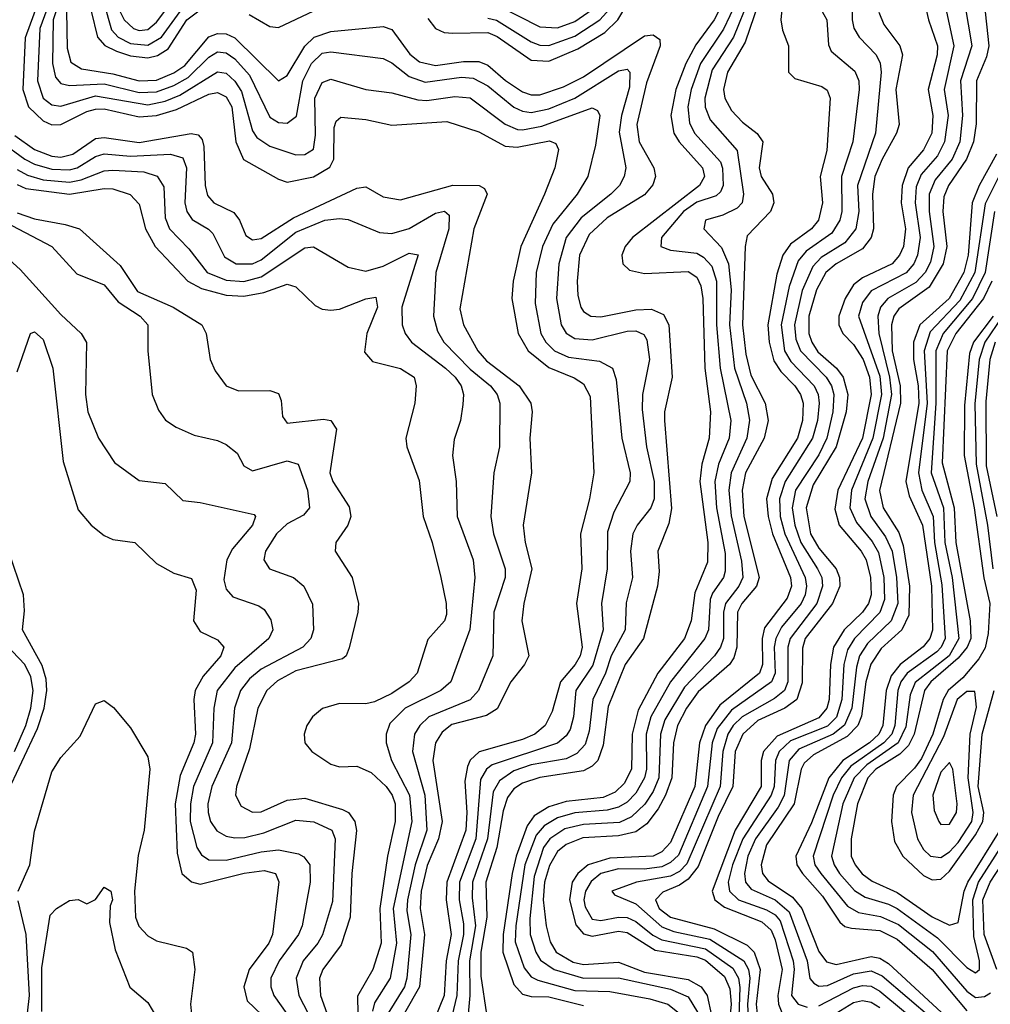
# Model space of a CAD drawing. Header units: inches. Extents: x 990535 to 1117859, y 769386 to 892122.
# Tile 814 of 1056: x 1046396 to 1048624, y 867130 to 869390. Entities that reach past the tile are written whole.
import ezdxf

# ---------------------------------------------------------------- set-up
doc = ezdxf.new("R2010")
doc.units = ezdxf.units.IN
doc.header["$MEASUREMENT"] = 0
doc.layers.add('B0846', color=7, linetype='Continuous')

msp = doc.modelspace()

# ---------------------------------------------------------------- linework, layer by layer
at = {"layer": 'B0846', "color": 5}
for points, elevation in [([(1046525.8, 869550), (1046473, 869390), (1046471.4, 869290), (1046478, 869258), (1046490, 869243.9), (1046510, 869239.3), (1046590, 869243), (1046670, 869222.9), (1046710, 869224.6), (1046750, 869238.9), (1046782.4, 869257.6), (1046830, 869304.5), (1046850, 869316.5), (1046870, 869314.5), (1046890, 869300.3), (1046923.1, 869263.1), (1046970, 869166.6), (1046990, 869154.2), (1047010, 869152.7), (1047030.9, 869169.1), (1047045.8, 869250), (1047065.4, 869290), (1047090, 869313.3), (1047110, 869316.8), (1047230, 869301), (1047250, 869291.1), (1047290, 869260), (1047326.9, 869246.9), (1047410, 869258.6), (1047436.4, 869256.4), (1047470, 869238.7), (1047530, 869189.5), (1047550, 869180.2), (1047570, 869177.5), (1047610, 869185.6), (1047670, 869210.2), (1047770, 869273.1), (1047790, 869276.6), (1047796, 869270), (1047795.8, 869235.8), (1047776.8, 869170), (1047772, 869132), (1047787, 869050), (1047783.4, 869030), (1047772.8, 869010), (1047753, 868990), (1047684.4, 868935.6), (1047650.3, 868890), (1047633.3, 868830), (1047627.6, 868750), (1047638.8, 868690), (1047650.5, 868670.5), (1047670, 868658.6), (1047710, 868655.2), (1047790, 868675.4), (1047810, 868676.1), (1047828.1, 868668), (1047835.5, 868655.5), (1047841.2, 868610), (1047825.5, 868530), (1047824.5, 868495.5), (1047834.6, 868410), (1047851.8, 868330), (1047851.8, 868290), (1047844.2, 868270), (1047813.2, 868230), (1047803.3, 868210), (1047797.8, 868170), (1047802.1, 868110), (1047788, 868052), (1047785.8, 867990), (1047753.7, 867930), (1047740.8, 867890), (1047711.1, 867830), (1047703.2, 867756.8), (1047693.7, 867726.3), (1047674.6, 867705.4), (1047650, 867693.3), (1047570, 867679.8), (1047530, 867666.3), (1047497, 867643), (1047482.6, 867617.4), (1047469.4, 867510), (1047435.2, 867410), (1047434.4, 867374.4), (1047442.2, 867310), (1047428.5, 867230), (1047428.8, 867150), (1047423, 867083)], 2960), ([(1048159.4, 869570), (1048143.2, 869390), (1048146.5, 869366.5), (1048160.6, 869330), (1048160.6, 869270), (1048175.3, 869255.3), (1048237.2, 869237.2), (1048248.9, 869228.9), (1048256, 869210), (1048248.5, 869090), (1048233.3, 869030), (1048238.4, 868970), (1048229.2, 868930), (1048213.1, 868910), (1048165.1, 868874.9), (1048147.5, 868850), (1048133.8, 868806.2), (1048113.3, 868690), (1048116.1, 868650), (1048127.1, 868607.1), (1048142.9, 868582.9), (1048175.1, 868550), (1048188, 868530), (1048193.9, 868510), (1048192.8, 868470), (1048181.1, 868430), (1048123, 868337), (1048110, 868290), (1048113.9, 868250), (1048123.9, 868210), (1048165.4, 868110), (1048167.2, 868090), (1048157.4, 868062.6), (1048105.6, 867994.4), (1048099.9, 867970), (1048100.5, 867910), (1048093.9, 867890), (1048003.2, 867816.8), (1047969.9, 867770.1), (1047956.5, 867730), (1047945.6, 867630), (1047890, 867501.1), (1047870, 867480), (1047849.9, 867470.1), (1047750, 867465.1), (1047700.7, 867450), (1047677.1, 867430), (1047664.1, 867410), (1047657.7, 867370), (1047672.6, 867312.6), (1047690, 867291.5), (1047710, 867286.5), (1047770, 867297.9), (1047790, 867294.9), (1047854.4, 867254.4), (1047950, 867238.8), (1047970, 867231.1), (1048013.9, 867193.9), (1048025.7, 867165.7), (1048028.8, 867130), (1048013.3, 866973.3)], 3120), ([(1048307.2, 869467.2), (1048306.6, 869390), (1048310.6, 869370.6), (1048322.7, 869350), (1048361.7, 869310), (1048370.7, 869290.7), (1048372.8, 869270), (1048360, 869130), (1048318.7, 869010), (1048322.1, 868950), (1048314.7, 868910), (1048290, 868877.8), (1048235.8, 868844.2), (1048216, 868824), (1048191.7, 868768.3), (1048173.9, 868690), (1048177.1, 868657.1), (1048187.8, 868630), (1048246.7, 868570), (1048259.1, 868550), (1048264.3, 868530), (1048262.3, 868490), (1048248.4, 868430), (1048230, 868391.7), (1048176.6, 868310), (1048168.5, 868270), (1048174.8, 868230), (1048188.5, 868190), (1048227.1, 868130), (1048236.7, 868110), (1048238.8, 868090), (1048225.2, 868050), (1048164, 867970), (1048158.6, 867950), (1048159.1, 867870), (1048150.9, 867850), (1048128.3, 867831.7), (1048054, 867790), (1048033.5, 867770), (1048021.2, 867750), (1048009.5, 867710), (1048003.4, 867630), (1047927.4, 867452.6), (1047910, 867435.1), (1047890, 867423.8), (1047811.4, 867410), (1047754.7, 867390), (1047761.2, 867381.2), (1047810, 867361), (1047870, 867307.8), (1047897.3, 867297.3), (1047979.9, 867279.9), (1048057.6, 867230), (1048068.3, 867210), (1048071.5, 867190), (1048066.2, 867130), (1048070.6, 867030.6)], 3160), ([(1046445.1, 869450), (1046408.8, 869348.8), (1046403.5, 869230), (1046416.5, 869190), (1046450, 869158), (1046470, 869149.2), (1046490, 869149.6), (1046550, 869179.9), (1046570, 869185.2), (1046590, 869185.3), (1046670, 869167), (1046710, 869170.2), (1046755.6, 869184.4), (1046830, 869219), (1046850, 869222.8), (1046870, 869213), (1046882.5, 869190), (1046892.2, 869110), (1046909.7, 869069.7), (1046990, 869024), (1047010, 869017.4), (1047070, 869029.5), (1047108, 869052), (1047117, 869070), (1047117.5, 869142.5), (1047122.5, 869157.5), (1047133.1, 869166.9), (1047190, 869161.1), (1047250, 869148.2), (1047376.4, 869156.4), (1047450, 869133), (1047510, 869100.3), (1047537.6, 869097.6), (1047611.9, 869111.9), (1047626.2, 869106.2), (1047632.2, 869092.2), (1047623.9, 869050), (1047600.8, 868990), (1047546, 868870), (1047528.7, 868790), (1047525.8, 868750), (1047539.8, 868670), (1047563.1, 868630), (1047610, 868592.2), (1047668.2, 868568.2), (1047690, 868554.7), (1047705.3, 868525.3), (1047713.7, 868350), (1047704, 868290), (1047683.1, 868210), (1047686.2, 868130), (1047673.9, 868050), (1047687, 867950), (1047682.5, 867930), (1047671, 867910), (1047637.5, 867870), (1047618, 867802), (1047601.9, 867770), (1047578, 867750), (1047550, 867737.6), (1047450.8, 867709.2), (1047430, 867690.6), (1047423.8, 867676.2), (1047417.8, 867642.2), (1047422.5, 867570), (1047420.1, 867530), (1047376.2, 867410), (1047374.9, 867370), (1047386.4, 867290), (1047374.6, 867230), (1047370.2, 867150), (1047345.9, 867090)], 2920), ([(1046471.3, 869450), (1046442, 869370), (1046436.7, 869250), (1046450, 869210.5), (1046470, 869195.1), (1046490, 869192.1), (1046570, 869215.8), (1046690, 869194.8), (1046730, 869203.3), (1046763.2, 869216.8), (1046850, 869270.3), (1046870, 869267.5), (1046890, 869249.5), (1046905.2, 869225.2), (1046930, 869135.5), (1046940, 869120), (1046970, 869099.6), (1047030, 869080.1), (1047050, 869080.5), (1047070, 869092.9), (1047075.1, 869124.9), (1047073.4, 869210), (1047090, 869246.1), (1047110, 869253.6), (1047190, 869230.1), (1047250, 869222.2), (1047310, 869206), (1047330, 869204.8), (1047394.3, 869214.3), (1047430, 869211.1), (1047510, 869150.6), (1047538.6, 869138.6), (1047550, 869137.1), (1047594, 869146), (1047710, 869188.1), (1047722.2, 869182.2), (1047727.3, 869170), (1047717.4, 869102.6), (1047699.7, 869030), (1047675.3, 868990), (1047619.3, 868920.7), (1047595.9, 868870), (1047581.6, 868810), (1047578.7, 868738.7), (1047592.2, 868670), (1047603.2, 868650), (1047623.1, 868630), (1047655.7, 868615.7), (1047726.5, 868606.5), (1047756.4, 868590), (1047764.6, 868564.6), (1047777.8, 868430), (1047797, 868350), (1047796, 868330), (1047759.9, 868260.1), (1047745, 868215), (1047743.9, 868130), (1047730.9, 868050), (1047735.2, 867990), (1047711.7, 867908.3), (1047672.6, 867850), (1047667, 867790), (1047659, 867761), (1047650, 867746.5), (1047630, 867729.7), (1047480.4, 867679.6), (1047467.2, 867670), (1047453.8, 867646.2), (1047442.6, 867510), (1047405.3, 867410), (1047404.5, 867370), (1047414.8, 867314.8), (1047414.9, 867290), (1047402.5, 867230), (1047399.2, 867150), (1047380.1, 867070)], 2940), ([(1048070, 869439.7), (1048034.1, 869350), (1047985, 869275), (1047968.4, 869210), (1047969.5, 869189.5), (1047980.7, 869160.7), (1048042.5, 869090), (1048057, 868990), (1048054.4, 868970), (1048042.5, 868957.5), (1048010, 868941.6), (1047970.2, 868930), (1047966.4, 868910), (1048007, 868867), (1048022.5, 868830), (1048029.1, 868770), (1048025.3, 868690), (1048036.6, 868590), (1048064.3, 868510), (1048070.8, 868470.8), (1048064.9, 868430), (1048028.8, 868350), (1048023.8, 868310), (1048029, 868251), (1048052.7, 868147.3), (1048055.3, 868110), (1048046.3, 868090), (1048015.5, 868050), (1048011.1, 868030), (1048011, 867970), (1048004.3, 867950), (1047990.6, 867930), (1047922, 867858), (1047876.9, 867783.1), (1047866.4, 867750), (1047863, 867650), (1047850, 867618.4), (1047830.6, 867589.4), (1047799.9, 867560.1), (1047772.5, 867547.5), (1047690, 867542.8), (1047647.4, 867532.6), (1047612.5, 867510), (1047597.8, 867490), (1047576.7, 867423.3), (1047566.9, 867326.9), (1047567.3, 867290), (1047580.5, 867250), (1047591.5, 867231.5), (1047622.8, 867210), (1047690, 867190), (1047770, 867190.9), (1047890, 867165.1), (1047930, 867147.4), (1047951.9, 867111.9)], 3060), ([(1046560.3, 869410), (1046574.6, 869350), (1046591.4, 869331.4), (1046618.3, 869318.3), (1046650, 869307.1), (1046690, 869302.6), (1046712, 869308), (1046736.5, 869323.5), (1046779.3, 869390), (1046810, 869413.3)], 3020), ([(1046589, 869429), (1046606.8, 869366.8), (1046622.2, 869350), (1046650, 869335.7), (1046690, 869331.7), (1046721.7, 869350), (1046770, 869417.9)], 3040), ([(1046625.9, 869410), (1046635.4, 869390), (1046657.3, 869370), (1046670, 869365.6), (1046690, 869368), (1046710, 869384.4), (1046738, 869422)], 3060), ([(1046922.6, 869402.6), (1046970, 869374.7), (1046990, 869372.3), (1047111.7, 869430)], 3020), ([(1047332.7, 869392.7), (1047350, 869369.8), (1047370, 869360.7), (1047390, 869359), (1047470, 869360.8), (1047491.8, 869351.8), (1047570, 869297.4), (1047610, 869295), (1047676.7, 869323.3), (1047739.1, 869360.9), (1047768.8, 869390), (1047791.7, 869428.3)], 3020), ([(1047470, 869394), (1047490, 869389.1), (1047570, 869339.7), (1047590, 869331.9), (1047610, 869330.8), (1047670, 869352.2), (1047727.6, 869390), (1047750, 869415)], 3040), ([(1047490, 869424.1), (1047590, 869374.1), (1047630, 869372), (1047670, 869386.4), (1047710, 869413.7)], 3060), ([(1048010.2, 869430), (1047989.9, 869390), (1047947.4, 869332.6), (1047925, 869290), (1047901.7, 869230), (1047890.5, 869170.5), (1047897.2, 869130), (1047909.6, 869109.6), (1047963.2, 869050), (1047967.5, 869030), (1047956.4, 869010), (1047802.7, 868890), (1047785.3, 868870), (1047777.8, 868850), (1047779.9, 868830), (1047795.4, 868815.4), (1047830, 868807.8), (1047930, 868812.4), (1047950, 868799.5), (1047959.1, 868779.1), (1047963.9, 868750), (1047968.6, 868590), (1047981.7, 868490), (1047978.7, 868430), (1047961.9, 868370), (1047956.9, 868330), (1047975.3, 868190), (1047974.8, 868145.2), (1047945.1, 868074.9), (1047937.4, 868010), (1047921.7, 867970), (1047860.8, 867890), (1047815.1, 867804.9), (1047801.9, 867750), (1047799.9, 867670), (1047783.3, 867636.7), (1047762.8, 867617.2), (1047735, 867605), (1047650, 867595.8), (1047610, 867583.1), (1047577.1, 867562.9), (1047560.5, 867539.5), (1047535.5, 867470), (1047526.5, 867430), (1047505.4, 867290), (1047505.1, 867250), (1047530, 867175.3), (1047550, 867153), (1047570, 867148.1), (1047610, 867147.2), (1047690, 867127.2)], 3020), ([(1048040.4, 869430), (1048011.4, 869368.6), (1047958.5, 869290), (1047936.7, 869230), (1047929.3, 869190), (1047933.5, 869153.5), (1047944.5, 869130), (1048004.2, 869064.2), (1048009.3, 869049.3), (1048010.4, 869009.6), (1048004.5, 868995.5), (1047994.2, 868985.8), (1047950, 868971.2), (1047919.8, 868950), (1047869, 868890), (1047867.6, 868870), (1047890, 868861.4), (1047950, 868854), (1047965.5, 868845.5), (1047984.2, 868824.2), (1047995.5, 868790), (1047995.1, 868690), (1048003.6, 868590), (1048028.1, 868470), (1048024, 868430), (1047999.5, 868370), (1047991.4, 868330), (1047994.9, 868270), (1048015.3, 868164.7), (1048015.4, 868124.6), (1048011.3, 868110), (1047986, 868074), (1047980.6, 868059.3), (1047976.6, 867990), (1047968.8, 867970), (1047890, 867870), (1047844.4, 867790), (1047833.8, 867750), (1047834.9, 867670), (1047830, 867649.9), (1047810, 867614.7), (1047790, 867594.3), (1047770, 867582.4), (1047744.2, 867575.8), (1047670, 867569.7), (1047630, 867557.9), (1047600, 867540), (1047581.6, 867518.4), (1047555.3, 867450), (1047534.5, 867310), (1047533.1, 867273.1), (1047554, 867214), (1047570, 867193.4), (1047585.3, 867185.3), (1047670, 867162), (1047750, 867159.3), (1047842.2, 867142.2), (1047883.6, 867130), (1047909.4, 867109.4)], 3040), ([(1048091.6, 869428.4), (1048060.9, 869339.1), (1048020.5, 869270), (1048011.2, 869230), (1048014.1, 869210), (1048030, 869181.7), (1048054.9, 869154.9), (1048088.8, 869128.8), (1048101.4, 869110), (1048093.2, 869050), (1048097.4, 869030), (1048123.4, 868990), (1048126.7, 868970), (1048119.5, 868950), (1048065.7, 868894.3), (1048060.8, 868870), (1048055.1, 868690), (1048062.5, 868622.5), (1048074.3, 868574.3), (1048106.9, 868510), (1048113.4, 868470), (1048104.8, 868430), (1048061.8, 868350), (1048053.8, 868310), (1048058.3, 868250), (1048093.5, 868110), (1048087, 868090), (1048053.2, 868050), (1048043.1, 868030), (1048041.6, 867950), (1048034.9, 867925.1), (1048025, 867910), (1047952.8, 867847.2), (1047926.6, 867810), (1047905.6, 867770), (1047896.5, 867730), (1047892.7, 867650), (1047878.5, 867610), (1047861.1, 867578.9), (1047835.6, 867544.4), (1047810, 867525.6), (1047770, 867516.5), (1047688.2, 867511.8), (1047650, 867496.7), (1047630, 867480.5), (1047611.6, 867448.4), (1047600.6, 867410), (1047597.5, 867370), (1047603.9, 867310), (1047613.3, 867273.3), (1047627.3, 867250), (1047666.4, 867226.4), (1047690, 867221.1), (1047770, 867227.1), (1047830, 867203.8), (1047930, 867187), (1047960.2, 867170), (1047974.1, 867150), (1047984.1, 867104.1)], 3080), ([(1048234.5, 869414.5), (1048248.3, 869390), (1048252.4, 869332.4), (1048258.3, 869318.3), (1048312.4, 869272.4), (1048322.2, 869250), (1048322.9, 869230), (1048307.8, 869110), (1048281.8, 869030), (1048282.7, 868950), (1048278.5, 868930), (1048259.7, 868900.3), (1048200.8, 868859.2), (1048182.9, 868837.1), (1048161.9, 868778.1), (1048143.4, 868690), (1048151.4, 868630), (1048165.5, 868605.5), (1048219.2, 868550), (1048228.5, 868530), (1048231.1, 868510), (1048226.9, 868470), (1048215.9, 868430), (1048152.6, 868330), (1048139.6, 868290), (1048141.6, 868250), (1048152, 868210), (1048199, 868110), (1048202, 868090), (1048198.5, 868070), (1048189.7, 868050), (1048144.5, 867995.5), (1048131.3, 867970), (1048127.8, 867950), (1048129.9, 867890.1), (1048121.7, 867870), (1048030, 867805.1), (1047996.9, 867763.1), (1047984.9, 867730), (1047974.6, 867630), (1047907.7, 867472.4), (1047890, 867455.2), (1047870, 867445.4), (1047830, 867440), (1047770, 867440.9), (1047729.9, 867430.1), (1047707.9, 867412.1), (1047694.3, 867390), (1047690.8, 867370), (1047693.6, 867353.6), (1047710, 867325.8), (1047730, 867322.1), (1047770, 867330), (1047790, 867329.2), (1047810, 867320.1), (1047848.9, 867288.9), (1047870, 867277.7), (1047970, 867257.6), (1048033, 867213), (1048045.7, 867190), (1048048.4, 867168.4), (1048042.6, 866990)], 3140), ([(1048472.8, 869430), (1048481.4, 869390), (1048502.4, 869330), (1048501.7, 869310), (1048481.1, 869230), (1048492, 869170), (1048489.1, 869130), (1048470, 869091.5), (1048435.2, 869050), (1048421.1, 869010), (1048419, 868970), (1048428.8, 868910), (1048424.2, 868870), (1048415.4, 868850), (1048398.7, 868830), (1048330, 868797.5), (1048310, 868781.6), (1048290.3, 868750), (1048276.2, 868710), (1048275.8, 868690), (1048285.3, 868670), (1048310, 868644.8), (1048331.7, 868610), (1048346.3, 868570), (1048350.1, 868530), (1048330, 868430), (1048274, 868310), (1048266.5, 868266.5), (1048276.5, 868230), (1048327.3, 868170), (1048338.4, 868150), (1048348.9, 868110), (1048349.9, 868070), (1048343.7, 868050), (1048330, 868030), (1048288.4, 867990), (1048263.5, 867950), (1048257, 867910), (1048253.8, 867830), (1048248.5, 867810), (1048230, 867787.8), (1048134.3, 867745.7), (1048103.1, 867710), (1048097.4, 867690), (1048097.8, 867630), (1048038.1, 867530), (1047985.6, 867390), (1047991.1, 867370), (1048013.2, 867353.2), (1048099.4, 867319.4), (1048120.4, 867300.4), (1048130, 867278.3), (1048146.2, 867210), (1048135.7, 867150), (1048137.5, 867130), (1048150, 867099.9)], 3220), ([(1048518.5, 869430), (1048540.1, 869330), (1048517.4, 869230), (1048527.1, 869170), (1048518.5, 869110), (1048502.3, 869077.7), (1048464.8, 869035.2), (1048453.5, 869006.5), (1048450.9, 868970), (1048462.3, 868890), (1048456.8, 868850), (1048448.1, 868830), (1048430.8, 868809.2), (1048350, 868768.2), (1048330, 868741.1), (1048321.4, 868710), (1048370, 868571.6), (1048373.6, 868530), (1048354.3, 868430), (1048305, 868310), (1048301.4, 868270), (1048316.2, 868236.2), (1048352.5, 868192.5), (1048367.1, 868167.1), (1048379.5, 868110), (1048380.7, 868059.3), (1048370.4, 868029.6), (1048312.2, 867970), (1048296.2, 867943.8), (1048287.3, 867910), (1048282.8, 867830), (1048270.6, 867789.4), (1048250, 867768.7), (1048165.2, 867734.8), (1048138.8, 867710), (1048130.5, 867690), (1048127.3, 867630), (1048120.9, 867610), (1048055.8, 867510), (1048031.8, 867450), (1048021.8, 867410), (1048024.8, 867390), (1048045.9, 867370), (1048110, 867347.2), (1048130, 867335.7), (1048141.4, 867321.4), (1048171.4, 867230), (1048173.6, 867210), (1048167.1, 867150), (1048182.6, 867130), (1048203.5, 867123.5)], 3240), ([(1048564.7, 869430), (1048581.1, 869330), (1048555.4, 869250), (1048560, 869170), (1048553.3, 869110), (1048536.4, 869070), (1048497.1, 869022.9), (1048483.1, 868990), (1048483.4, 868950), (1048494.3, 868870), (1048486.3, 868833.7), (1048474.2, 868810), (1048453, 868787), (1048388.1, 868750), (1048371.6, 868730), (1048365.4, 868710), (1048367.8, 868670), (1048392.2, 868570), (1048396.7, 868530), (1048377.7, 868430), (1048342.3, 868330), (1048335.8, 868290), (1048349.4, 868250), (1048383.4, 868203.4), (1048398.4, 868170), (1048408.6, 868110), (1048411.3, 868050), (1048396.1, 868010), (1048341.9, 867958.1), (1048323.7, 867930), (1048316.2, 867903.8), (1048306, 867810), (1048289.3, 867770.7), (1048263.3, 867750), (1048184.4, 867715.6), (1048161.7, 867690), (1048150.4, 867609.6), (1048137.1, 867582.9), (1048084.7, 867510), (1048067.4, 867470), (1048059.1, 867430), (1048062.1, 867410), (1048074.5, 867394.5), (1048130, 867369.7), (1048162.1, 867342.1), (1048203.1, 867230), (1048209.4, 867189.4), (1048218.3, 867178.3), (1048230, 867171.7), (1048250, 867173.5), (1048310, 867199.6), (1048350, 867206.9), (1048375.5, 867195.5), (1048490, 867097.6)], 3260), ([(1048609.2, 869430), (1048620.1, 869330), (1048615.1, 869304.9), (1048592.3, 869250), (1048591, 869151), (1048585.2, 869110), (1048568.9, 869070), (1048527.6, 869010), (1048516.6, 868983.4), (1048514.6, 868950), (1048524, 868870), (1048515.8, 868830), (1048483.4, 868776.6), (1048413.4, 868726.6), (1048402.2, 868710), (1048396.6, 868690), (1048398.5, 868630), (1048417.1, 868550), (1048417.8, 868510), (1048369.4, 868309.4), (1048377.6, 868270), (1048413.3, 868213.3), (1048423.3, 868183.3), (1048438.1, 868090), (1048436.4, 868023.6), (1048420.2, 867990), (1048373.3, 867946.7), (1048349.1, 867910.9), (1048337.9, 867870), (1048328.2, 867791.8), (1048319.8, 867770), (1048295.1, 867744.9), (1048217.6, 867702.4), (1048196.7, 867683.4), (1048189.2, 867670), (1048173.3, 867590), (1048110, 867495.8), (1048097.9, 867450), (1048101, 867430), (1048113.5, 867413.5), (1048170, 867376.3), (1048191, 867350), (1048230, 867251.3), (1048247.3, 867227.3), (1048270, 867221.5), (1048350, 867239.9), (1048370, 867235.8), (1048390, 867223.8), (1048511.5, 867111.5)], 3280), ([(1046503.1, 869410), (1046505, 869325.1), (1046513, 869293), (1046537.5, 869277.5), (1046610, 869265.9), (1046670, 869249.8), (1046710, 869251.3), (1046750, 869268), (1046774.6, 869285.4), (1046830, 869351.1), (1046850, 869358.6), (1046870, 869357.7), (1046890, 869348.6), (1046990, 869250.1), (1047010, 869262), (1047050, 869329.8), (1047071.5, 869350), (1047110, 869362.9), (1047230, 869374.4), (1047250, 869368), (1047291.3, 869311.3), (1047313.2, 869293.2), (1047350, 869284.9), (1047414.6, 869294.6), (1047450, 869294.7), (1047470, 869285.9), (1047510.8, 869250.8), (1047550, 869225), (1047570, 869218), (1047590, 869217.8), (1047643.8, 869236.2), (1047690, 869258.8), (1047830, 869353.6), (1047850, 869355.2), (1047864.8, 869344.8), (1047865.9, 869330), (1047834.6, 869245.4), (1047812.3, 869150), (1047818, 869110), (1047851.3, 869050), (1047854.9, 869030), (1047849, 869011), (1047830, 868988.4), (1047744.3, 868935.7), (1047702.6, 868897.4), (1047681.1, 868850), (1047675.3, 868790), (1047676.8, 868756.8), (1047683.9, 868730), (1047690, 868720.6), (1047707, 868710), (1047730, 868708), (1047810, 868724.6), (1047846, 868726), (1047873.7, 868713.7), (1047886.1, 868690), (1047893.2, 868570), (1047875.6, 868490), (1047875.5, 868470), (1047891.6, 868268.4), (1047886.1, 868233.9), (1047860.6, 868170), (1047863.4, 868123.4), (1047859.6, 868090), (1047827.8, 867970), (1047785.5, 867910), (1047746.4, 867813.6), (1047734.8, 867725.2), (1047722.9, 867690), (1047710, 867676.4), (1047690, 867665.6), (1047589.7, 867650.3), (1047550, 867637.7), (1047530, 867624.3), (1047515.3, 867604.7), (1047505.5, 867574.5), (1047491.3, 867490), (1047465.7, 867410), (1047467.8, 867330), (1047454.5, 867250), (1047454.6, 867194.6), (1047467.4, 867107.4)], 2980), ([(1048367.5, 869407.5), (1048379.1, 869379.1), (1048415.8, 869330), (1048422, 869310), (1048407, 869230), (1048414.3, 869150), (1048408.6, 869130), (1048375.3, 869070), (1048358.9, 869030), (1048353.4, 868990), (1048355.7, 868910), (1048350, 868890), (1048330, 868864.4), (1048269.8, 868830), (1048246.2, 868810), (1048225, 868770), (1048207, 868710), (1048207.2, 868670), (1048213.7, 868650), (1048228, 868628), (1048270.4, 868590.4), (1048286, 868570), (1048297, 868530), (1048292.9, 868490), (1048270.2, 868410), (1048217.3, 868322.7), (1048200.7, 868270), (1048211, 868210), (1048230, 868176.8), (1048270, 868130), (1048277.2, 868110), (1048278, 868090), (1048261.2, 868050), (1048199, 867970), (1048192.2, 867947.8), (1048192.1, 867867.9), (1048179.9, 867830), (1048152.3, 867810), (1048090, 867781.3), (1048055.7, 867750), (1048037.7, 867710), (1048032.5, 867630), (1047999, 867561), (1047953.5, 867446.6), (1047930, 867417.3), (1047910, 867403.5), (1047872.2, 867387.8), (1047855.2, 867370), (1047863.5, 867350), (1047889.4, 867330), (1047990, 867303.6), (1048065.9, 867265.9), (1048082, 867250), (1048095.4, 867210), (1048086.5, 867130), (1048090, 867092.4)], 3180), ([(1046384.7, 869124.7), (1046430, 869092.2), (1046470, 869077.3), (1046490, 869075), (1046518.1, 869081.9), (1046570, 869117.7), (1046590, 869119.6), (1046670, 869108.1), (1046789.2, 869129.2), (1046805.7, 869125.7), (1046815.1, 869115.1), (1046818.9, 869098.9), (1046821.5, 869010), (1046826.6, 868986.6), (1046841.2, 868970), (1046887.5, 868947.5), (1046900.2, 868930), (1046914.6, 868894.6), (1046930, 868884.9), (1046950, 868888.3), (1047024.2, 868935.8), (1047170, 869003.5), (1047190, 869006.5), (1047230, 868984), (1047270, 868977), (1047390, 869010.4), (1047450.3, 869010), (1047462.5, 869002.5), (1047469, 868990), (1047438.1, 868910), (1047406.4, 868726.4), (1047414.3, 868690), (1047447.3, 868630), (1047467.5, 868607.5), (1047542.6, 868550), (1047568.8, 868510), (1047572.3, 868490), (1047567, 868430), (1047570.8, 868350), (1047551.4, 868230), (1047556.3, 868190), (1047571.5, 868130), (1047553.2, 868050), (1047548.7, 868010), (1047564.4, 867930), (1047554.6, 867910), (1047522.9, 867870), (1047491.7, 867808.3), (1047467.3, 867792.7), (1047387.5, 867772.5), (1047365.2, 867754.8), (1047350.3, 867730), (1047344.5, 867690), (1047365.2, 867550), (1047356.9, 867510), (1047331.2, 867448.8), (1047317.5, 867390), (1047314.9, 867350), (1047325, 867290), (1047313.5, 867170), (1047279.2, 867110)], 2880), ([(1046353.2, 869110), (1046408.1, 869070), (1046430, 869058.6), (1046470, 869047.1), (1046510, 869045.4), (1046527.7, 869050), (1046570, 869076.3), (1046590, 869082.2), (1046650, 869076.7), (1046741.9, 869081.9), (1046770, 869073.4), (1046779, 869050), (1046775.3, 868970), (1046779.2, 868950), (1046791.8, 868931.8), (1046829.6, 868909.6), (1046839.2, 868899.2), (1046865.7, 868845.7), (1046893.1, 868830), (1046930, 868830), (1046950, 868838.8), (1047030, 868902.3), (1047096.1, 868930), (1047130, 868934.3), (1047150, 868931.3), (1047221.7, 868901.7), (1047250, 868899.3), (1047290, 868910.7), (1047350, 868946.4), (1047371.1, 868951.1), (1047381.6, 868941.6), (1047381.1, 868910), (1047350.8, 868810), (1047345.5, 868710), (1047354.9, 868674.9), (1047369.7, 868650), (1047430, 868588.1), (1047476.3, 868550), (1047491.5, 868530), (1047498.2, 868510), (1047497.3, 868410), (1047483.9, 868350), (1047477.4, 868250), (1047483.4, 868210), (1047510.4, 868130), (1047510.1, 868110), (1047484.3, 868030), (1047481.8, 867930), (1047449, 867850), (1047430, 867829.2), (1047335, 867790), (1047314.1, 867770), (1047302.3, 867750), (1047297.7, 867710), (1047325.5, 867610), (1047330.2, 867530), (1047303.6, 867450), (1047285.7, 867370), (1047284.3, 867344.3), (1047293.4, 867290), (1047284.4, 867190), (1047278.9, 867170), (1047242, 867110)], 2860), ([(1048638.1, 869081.9), (1048597.7, 869010), (1048581.8, 868970), (1048573.1, 868850), (1048563, 868810), (1048529, 868750), (1048461.6, 868690), (1048447.6, 868650), (1048447.1, 868610), (1048457.8, 868550), (1048459.4, 868510), (1048429.9, 868330), (1048437.4, 868297.4), (1048468.2, 868230), (1048488.7, 868090), (1048491.2, 867988.8), (1048485, 867970), (1048469.5, 867950.5), (1048416.7, 867910), (1048396, 867884), (1048384.6, 867850), (1048377.2, 867770), (1048367.6, 867750), (1048346.4, 867730), (1048285.2, 867690), (1048253.1, 867650), (1048213.6, 867546.4), (1048177.3, 867470), (1048179.9, 867450), (1048192.7, 867430), (1048238.3, 867378.3), (1048278.4, 867318.4), (1048290, 867308.9), (1048304.7, 867304.7), (1048370, 867299.8), (1048410, 867279.9), (1048490, 867210), (1048570, 867114.9)], 3320), ([(1048673.2, 869090), (1048612.1, 868967.9), (1048588.4, 868810), (1048554, 868746), (1048485.9, 868674.1), (1048472, 868630), (1048478.8, 868510), (1048458.6, 868350), (1048466.8, 868310), (1048492.6, 868250), (1048495.4, 868190), (1048512.6, 868092.6), (1048519.9, 867970), (1048511.1, 867950), (1048500.8, 867939.2), (1048432.9, 867890), (1048418.3, 867870), (1048411.6, 867850), (1048404.7, 867770), (1048397.3, 867750), (1048379.1, 867730), (1048303.5, 867676.5), (1048282, 867650), (1048262.7, 867610), (1048217.1, 867470), (1048221, 867450), (1048234.5, 867430), (1048295.6, 867355.6), (1048320.8, 867340.8), (1048371.6, 867331.6), (1048412.9, 867312.9), (1048491, 867251), (1048570, 867160), (1048590, 867145.9), (1048610, 867147.6), (1048623.8, 867156.2)], 3340), ([(1046390, 869046.5), (1046413.6, 869033.6), (1046450, 869022.9), (1046510, 869017.6), (1046537.2, 869022.8), (1046590, 869043.3), (1046610, 869044.8), (1046680.8, 869040.8), (1046711.2, 869031.2), (1046726.4, 869006.4), (1046730, 868935.8), (1046739.5, 868910), (1046784.2, 868864.2), (1046826.5, 868810), (1046870, 868792.7), (1046910, 868789.2), (1046950, 868800.2), (1047050, 868866.9), (1047070, 868869.1), (1047150, 868822.5), (1047190, 868812.9), (1047230, 868824.2), (1047290, 868854.2), (1047310.7, 868850.7), (1047273.3, 868730), (1047274.1, 868690), (1047281, 868670), (1047295.1, 868650), (1047373.2, 868590), (1047395.4, 868570), (1047409, 868550), (1047414.2, 868530), (1047413.3, 868506.7), (1047407.3, 868470), (1047393.3, 868426.7), (1047389.6, 868390), (1047397.5, 868330), (1047400.3, 868250), (1047436.6, 868150), (1047440.2, 868110), (1047429.4, 867990.6), (1047385.1, 867870), (1047362.8, 867850), (1047280.5, 867810), (1047245.5, 867774.5), (1047236.9, 867750), (1047237.4, 867730), (1047249.5, 867690), (1047290.9, 867610), (1047296.2, 867550), (1047253.4, 867350), (1047260.5, 867270), (1047246.5, 867190), (1047210, 867133), (1047205.7, 867114.3)], 2840), ([(1046390, 869011.6), (1046410, 869002.8), (1046510, 868990), (1046590, 869002.5), (1046610, 869001.8), (1046649.3, 868989.3), (1046670, 868967), (1046684.3, 868910), (1046707, 868870), (1046782.1, 868790), (1046813, 868773), (1046870, 868757.7), (1046910, 868755.8), (1046955.9, 868764.1), (1047010, 868782.8), (1047030, 868777.1), (1047074, 868734.1), (1047090, 868726.1), (1047110, 868723.3), (1047130, 868725.9), (1047190, 868749.7), (1047213.6, 868753.6), (1047216.8, 868730), (1047192.6, 868670), (1047187, 868627), (1047205.9, 868605.9), (1047269.7, 868589.7), (1047301, 868570), (1047305.9, 868550), (1047303, 868510), (1047281.8, 868430), (1047284.6, 868410), (1047312.4, 868332.4), (1047322.3, 868250), (1047342.8, 868190), (1047362.7, 868110), (1047375.1, 868050), (1047375.5, 868024.5), (1047370.6, 868010), (1047332.5, 867967.5), (1047307.9, 867890), (1047290.1, 867870), (1047250, 867843.4), (1047210, 867824.3), (1047190, 867820.1), (1047130, 867820.8), (1047090.6, 867809.4), (1047067.8, 867790), (1047054.7, 867770), (1047048.8, 867750), (1047050.6, 867730.6), (1047066.1, 867710), (1047110, 867681.6), (1047130, 867675.1), (1047170, 867676.8), (1047202.3, 867662.3), (1047236.7, 867630), (1047250.9, 867610), (1047257.8, 867590), (1047257.5, 867550), (1047240.1, 867470), (1047222.8, 867350), (1047225.8, 867270), (1047206.8, 867210), (1047171.4, 867148.6), (1047171.7, 867108.3)], 2820), ([(1046390, 868947.3), (1046430, 868932.8), (1046500.5, 868920.5), (1046533, 868910), (1046626.3, 868826.3), (1046666.4, 868766.4), (1046748.4, 868730), (1046814.1, 868690), (1046823.6, 868670), (1046832.9, 868610), (1046844.6, 868584.6), (1046870.2, 868550), (1046898.3, 868538.3), (1046970, 868539.4), (1046990, 868532.5), (1046996.3, 868516.3), (1046999.3, 868479.3), (1047010, 868464.2), (1047093.4, 868473.4), (1047110.2, 868470), (1047122.7, 868450), (1047107.5, 868350), (1047114.8, 868330), (1047152.1, 868272.1), (1047155.8, 868250), (1047149.2, 868230), (1047121.6, 868190), (1047120.1, 868170), (1047158.7, 868110), (1047173.3, 868050), (1047172.2, 868030), (1047151.8, 867948.2), (1047145.5, 867930), (1047137.1, 867922.9), (1047030, 867895.6), (1046987.8, 867872.2), (1046962.8, 867850), (1046942.3, 867810), (1046923.3, 867716.7), (1046893.2, 867630), (1046891.5, 867610), (1046904.5, 867584.5), (1046930, 867571.3), (1046950, 867572), (1047010, 867598.4), (1047050, 867603.1), (1047137, 867577), (1047150.5, 867570), (1047165.4, 867550), (1047168.7, 867528.7), (1047158.4, 867430), (1047154.5, 867330), (1047133.5, 867266.5), (1047091.4, 867210), (1047083.9, 867190), (1047086, 867150), (1047108.5, 867088.5)], 2780), ([(1048633.1, 868950), (1048611.9, 868810), (1048582.9, 868750), (1048515.5, 868670), (1048498.7, 868630), (1048498.7, 868510), (1048487.7, 868350), (1048515.9, 868270), (1048519.2, 868190), (1048535.7, 868110), (1048551.2, 867970), (1048529, 867930), (1048451.5, 867868.5), (1048439.6, 867840.4), (1048430, 867766.9), (1048411.8, 867730), (1048340.3, 867679.7), (1048311.1, 867650), (1048284.8, 867590), (1048259.4, 867470), (1048265.1, 867450), (1048277.7, 867430), (1048311.6, 867391.6), (1048336.2, 867376.2), (1048390, 867360.2), (1048410, 867349.7), (1048502.5, 867282.4), (1048570, 867214.7), (1048590, 867202.6), (1048599.1, 867210), (1048599, 867230), (1048585.5, 867285.5), (1048583.5, 867370), (1048596.9, 867410), (1048673, 867530)], 3360), ([(1046377.8, 868917.8), (1046469.5, 868870), (1046527, 868807), (1046590, 868781.8), (1046622.3, 868742.3), (1046672.2, 868710), (1046690.1, 868690), (1046690.1, 868630), (1046700.2, 868530), (1046714.3, 868494.3), (1046730.7, 868470.7), (1046754.8, 868454.8), (1046796.7, 868436.7), (1046850, 868424.4), (1046870, 868415.2), (1046895.2, 868395.2), (1046910, 868366), (1046930, 868354.6), (1047010, 868377.6), (1047035.4, 868370), (1047056.3, 868310), (1047060.8, 868270), (1047047.4, 868252.6), (1047010, 868232.7), (1046985.4, 868210), (1046960.4, 868170), (1046956.1, 868150), (1046969.2, 868130), (1047024.5, 868110), (1047048.3, 868090), (1047068.2, 868048.2), (1047070.1, 867989.9), (1047064.2, 867970), (1047045.8, 867950), (1046950, 867899.6), (1046923.1, 867876.9), (1046902.7, 867850), (1046889.3, 867810), (1046881.8, 867730), (1046836.9, 867630), (1046828.1, 867590), (1046828.6, 867570), (1046833.7, 867550), (1046848.5, 867528.5), (1046870, 867515.9), (1046890, 867512.2), (1046912.9, 867512.9), (1046956.5, 867523.5), (1047030, 867552.7), (1047071.3, 867548.7), (1047112.6, 867530), (1047119.9, 867510), (1047113.8, 867366.2), (1047090.6, 867289.4), (1047080.5, 867270), (1047046.8, 867230), (1047030.6, 867190), (1047036.3, 867150), (1047068.2, 867090)], 2760), ([(1046330, 868877.2), (1046396.7, 868816.7), (1046490, 868713.9), (1046537.4, 868670), (1046549.1, 868649.1), (1046546.6, 868530), (1046552.3, 868490), (1046576.6, 868430), (1046613.9, 868373.9), (1046670, 868332.5), (1046730, 868325.5), (1046770, 868286.2), (1046810, 868282.3), (1046934.4, 868254.4), (1046936.8, 868250), (1046930.5, 868230), (1046884.2, 868175.8), (1046871.2, 868150), (1046864.5, 868104.5), (1046870, 868083.2), (1046885.5, 868065.5), (1046945.1, 868045.1), (1046956.7, 868036.7), (1046972.6, 868012.6), (1046976.8, 867990), (1046968.1, 867970), (1046890, 867902.1), (1046849.5, 867850), (1046841.3, 867810), (1046838.3, 867730), (1046795, 867630), (1046787.9, 867590), (1046787.5, 867550), (1046802.5, 867490), (1046813.3, 867473.3), (1046830, 867462), (1046870, 867460.9), (1046950, 867480.1), (1046990, 867484.5), (1047035.5, 867475.5), (1047048.4, 867468.4), (1047061.8, 867450), (1047062.8, 867410), (1047044.3, 867310), (1047036.1, 867290), (1046991.4, 867230), (1046972.7, 867190), (1046972.6, 867170), (1046979.6, 867150), (1047022, 867090)], 2740), ([(1048627.3, 868790), (1048608.1, 868750), (1048544.5, 868670), (1048524.8, 868630), (1048513.3, 868373.3), (1048540.6, 868270), (1048544.8, 868190), (1048577.1, 868010), (1048578.7, 867970), (1048570.3, 867950), (1048550, 867924.3), (1048487.5, 867870), (1048472.3, 867850), (1048448.5, 867750), (1048435.8, 867724.2), (1048415.6, 867704.4), (1048360.7, 867670), (1048342.6, 867650), (1048318.5, 867590), (1048304.1, 867510), (1048304.4, 867470), (1048313.1, 867450), (1048329.5, 867429.5), (1048352.8, 867412.8), (1048410, 867386.3), (1048490, 867331), (1048530, 867311.3), (1048550, 867318), (1048563.7, 867390), (1048571.7, 867410), (1048646.3, 867530)], 3380), ([(1048630, 868710), (1048585.3, 868650), (1048575.8, 868624.2), (1048564.7, 868504.7), (1048563.8, 868390), (1048586.4, 868270), (1048608.8, 868108.8), (1048622.2, 868050), (1048619, 867981), (1048612, 867948), (1048597.2, 867922.8), (1048560.2, 867879.8), (1048527.1, 867850), (1048515.4, 867830), (1048491.5, 867750), (1048465.8, 867694.2), (1048450, 867671.7), (1048408.4, 867630), (1048400.6, 867610), (1048397, 867550), (1048403.9, 867503.9), (1048422.7, 867470), (1048470, 867425.4), (1048490, 867415.5), (1048510, 867417.4), (1048530, 867435.5), (1048590, 867519.3), (1048606.8, 867550), (1048608.8, 867570), (1048595.9, 867630), (1048605.3, 867750), (1048632.2, 867850)], 3420), ([(1048651.9, 868710), (1048610.9, 868650), (1048598.2, 868610), (1048588.3, 868508.3), (1048590.9, 868370), (1048617.4, 868230), (1048629.3, 868129.3)], 3440), ([(1046390, 868582), (1046420.7, 868670), (1046430, 868674), (1046450, 868655.9), (1046471.8, 868590), (1046496, 868376), (1046530, 868265.5), (1046560.2, 868230), (1046590, 868206.3), (1046610, 868197.3), (1046660.3, 868190), (1046710, 868142.3), (1046750, 868119.8), (1046790, 868107.3), (1046801, 868081), (1046795.2, 868010), (1046810, 867985.5), (1046850, 867966.4), (1046864.3, 867950), (1046857.7, 867930), (1046816.8, 867883.2), (1046798.6, 867850), (1046795.7, 867830), (1046799.3, 867750), (1046795.4, 867730), (1046764.6, 867655.4), (1046752.4, 867590), (1046757.1, 867477.1), (1046768.3, 867430), (1046790, 867411), (1046810, 867406), (1046911.1, 867431.1), (1046957.4, 867437.4), (1046983, 867430), (1046990.8, 867410.8), (1046975.9, 867290), (1046968, 867270), (1046922.9, 867210), (1046910.4, 867170), (1046918.2, 867138.2), (1046969, 867089)], 2720), ([(1048635.1, 868650), (1048622.9, 868610), (1048613.5, 868513.5), (1048614.1, 868365.9), (1048638.7, 868250)], 3460), ([(1046364.6, 867610), (1046436.9, 867763.1), (1046451.9, 867810), (1046458, 867850), (1046456.5, 867876.6), (1046447.8, 867907.8), (1046402.6, 867990), (1046406.9, 868033.1), (1046405, 868070), (1046370, 868170.7)], 2720), ([(1046384.1, 867710), (1046410, 867770), (1046421.5, 867810), (1046426.6, 867850), (1046421.4, 867881.4), (1046408, 867910), (1046350.9, 867970)], 2740), ([(1046392.6, 867390), (1046419.3, 867450), (1046430, 867527.4), (1046470, 867663.5), (1046490, 867696.6), (1046534.5, 867745.5), (1046570, 867819.6), (1046590, 867827.8), (1046611.5, 867811.5), (1046650, 867764.9), (1046690, 867698.3), (1046694.7, 867670), (1046682, 867530), (1046668.1, 867471.9), (1046659.1, 867390), (1046661.4, 867330), (1046669.2, 867309.2), (1046690, 867286.8), (1046710, 867275.7), (1046779.1, 867259.1), (1046792.4, 867250), (1046798.2, 867210), (1046787.6, 867130), (1046791.9, 867091.9)], 2680), ([(1048638.9, 867210), (1048609.6, 867290), (1048606.4, 867370), (1048623, 867410), (1048701, 867530)], 3340), ([(1046446.4, 867113.6), (1046446.5, 867213.4), (1046465.7, 867334.3), (1046480.5, 867350), (1046510, 867368.2), (1046530, 867370.4), (1046550, 867360.7), (1046570, 867370.5), (1046590, 867398.7), (1046604.9, 867390), (1046608.7, 867370), (1046603.8, 867356.2), (1046602.4, 867317.6), (1046615.2, 867255.2), (1046649.1, 867169.1), (1046690, 867134), (1046710, 867100.3)], 2660), ([(1046413.9, 867110), (1046418.2, 867150), (1046410.9, 867290), (1046392.8, 867367.2)], 2680), ([(1048230, 867126.6), (1048310, 867167.9), (1048330, 867173.5), (1048350, 867171.3), (1048370, 867160.2), (1048478.4, 867070)], 3240), ([(1048270, 867109.9), (1048310, 867133.9), (1048330, 867139.1), (1048350, 867134.9), (1048370, 867122.3)], 3220)]:
    msp.add_lwpolyline(points, dxfattribs=dict(at, elevation=elevation))
for points, elevation in [([(1048588.1, 867848.1), (1048570, 867847.7), (1048547.9, 867830), (1048516.1, 867743.9), (1048446.7, 867610), (1048443.1, 867570), (1048456.3, 867510), (1048470, 867485.6), (1048486.6, 867470), (1048510, 867467), (1048530, 867480), (1048550, 867501.6), (1048581.1, 867550), (1048583.9, 867570), (1048572.8, 867650), (1048577.5, 867750), (1048592.3, 867812.3)], 3440), ([(1048530, 867685.4), (1048510, 867663.2), (1048491.5, 867610), (1048495, 867575), (1048505.1, 867550), (1048510, 867542.8), (1048530, 867543.6), (1048546.4, 867570), (1048547.8, 867590), (1048537.7, 867670)], 3460)]:
    msp.add_lwpolyline(points, close=True, dxfattribs=dict(at, elevation=elevation))

doc.saveas('drawing.dxf')
